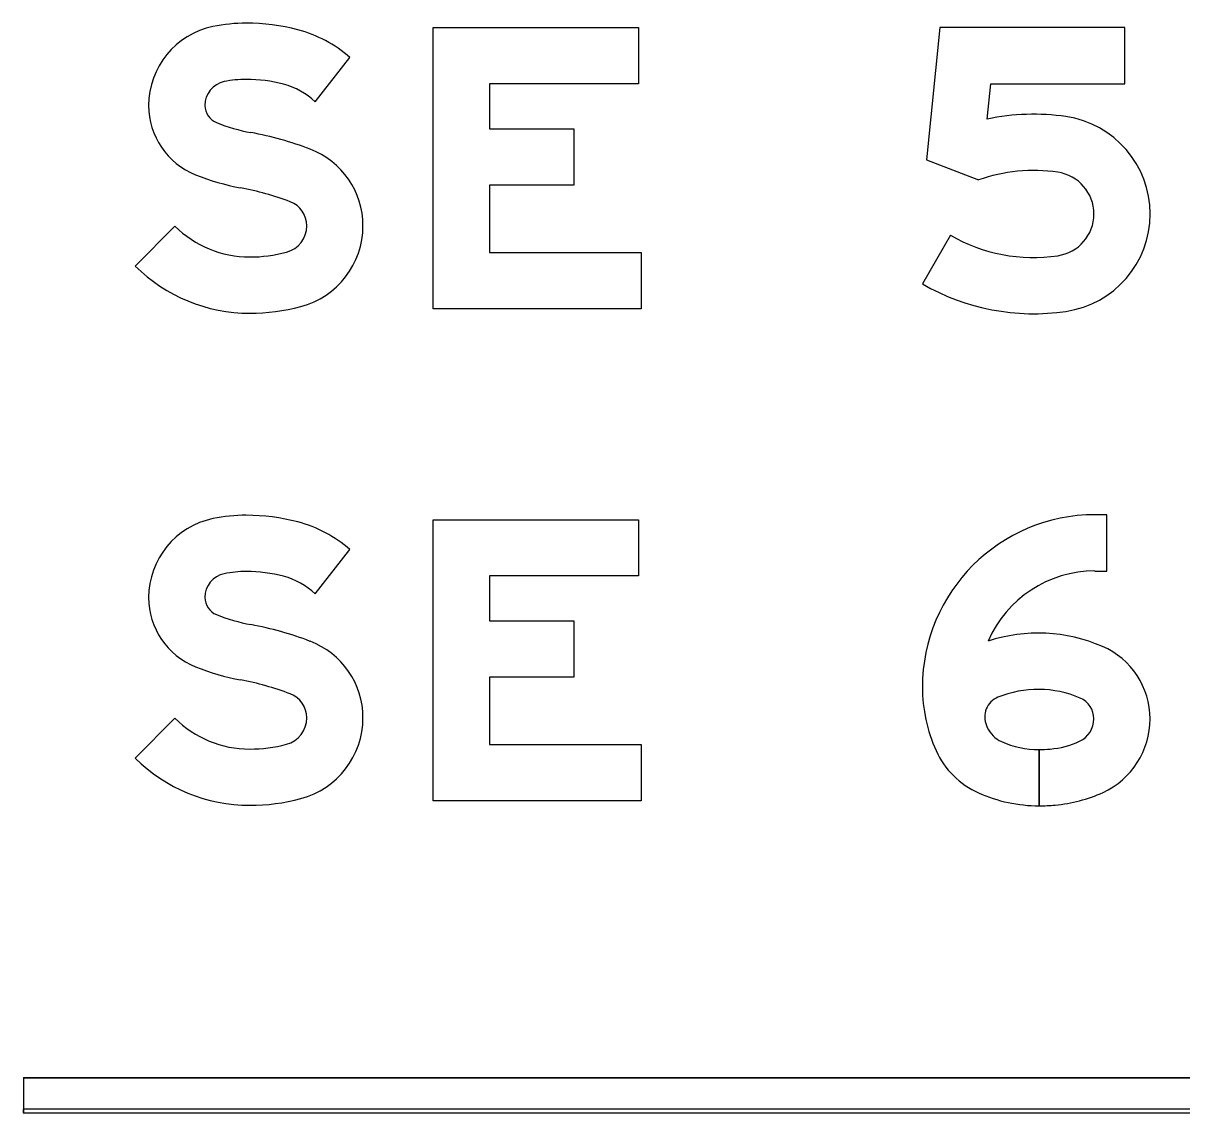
# Model space of a CAD drawing. Extents: x 2149961 to 2150220, y 145114 to 145240.
# Drawn here: x 2150088.28 to 2150093.77, y 145195.94 to 145201.11 of the extents above; entities that cross this region are included whole.
import ezdxf

# ---------------------------------------------------------------- set-up
doc = ezdxf.new("R2010")
doc.units = 0
for name, color, linetype in [('GSBWFILL', 7, 'Continuous'), ('GSCOLORFILL', 7, 'Continuous'), ('GSOUTLINE', 7, 'Continuous')]:
    doc.layers.add(name, color=color, linetype=linetype)

msp = doc.modelspace()

# ---------------------------------------------------------------- linework, layer by layer
at = {"layer": 'GSBWFILL'}
for p, q in [((2150092.6769, 145200.1062), (2150092.5437, 145199.8752)), ((2150107.7787, 145196.1114), (2150088.2804, 145196.1114)), ((2150088.2804, 145196.1114), (2150088.2804, 145195.9447)), ((2150088.2804, 145195.9447), (2150107.7787, 145195.9447))]:
    msp.add_line(p, q, dxfattribs=at)
for points in [[(2150091.1971, 145201.0906), (2150091.1971, 145200.8239), (2150090.4904, 145200.8239), (2150090.4904, 145200.6106), (2150090.8904, 145200.6106), (2150090.8904, 145200.3439), (2150090.4904, 145200.3439), (2150090.4904, 145200.0239), (2150091.2104, 145200.0239), (2150091.2104, 145199.7573), (2150090.2237, 145199.7573), (2150090.2237, 145201.0906)], [(2150091.1971, 145198.7573), (2150091.1971, 145198.4906), (2150090.4904, 145198.4906), (2150090.4904, 145198.2773), (2150090.8904, 145198.2773), (2150090.8904, 145198.0106), (2150090.4904, 145198.0106), (2150090.4904, 145197.6906), (2150091.2104, 145197.6906), (2150091.2104, 145197.4239), (2150090.2237, 145197.4239), (2150090.2237, 145198.7573)]]:
    msp.add_lwpolyline(points, close=True, dxfattribs=at)
for points in [[(2150092.8512, 145200.6565), (2150092.8681, 145200.8239), (2150093.5037, 145200.8239), (2150093.5037, 145201.0906), (2150092.6271, 145201.0906), (2150092.5637, 145200.4639), (2150092.8092, 145200.3682)], [(2150089.6638, 145200.7387), (2150089.8287, 145200.9491)], [(2150088.9981, 145200.1491), (2150088.8104, 145199.9597)], [(2150093.3618, 145198.5139), (2150093.418, 145198.5139), (2150093.418, 145198.7806), (2150093.3618, 145198.7806)], [(2150089.6638, 145198.4053), (2150089.8287, 145198.6158)], [(2150088.9981, 145197.8158), (2150088.8104, 145197.6264)], [(2150093.0972, 145197.4006), (2150093.0972, 145197.6673)], [(2150093.0972, 145197.6673), (2150093.0972, 145197.4006)]]:
    msp.add_lwpolyline(points, dxfattribs=at)
for centre, radius, start, end in [((2150093.0716, 145199.6231), 1.0567, 81.6692, 102.0372), ((2150093.1571, 145200.2068), 0.4667, 278.3308, 81.6692), ((2150093.0716, 145199.6231), 0.79, 81.6692, 109.3984), ((2150093.1571, 145200.2068), 0.2, 278.3308, 81.6692), ((2150093.0716, 145200.7906), 0.79, 240.0303, 278.3308), ((2150093.0716, 145200.7906), 1.0567, 240.0303, 278.3308)]:
    msp.add_arc(centre, radius, start, end, dxfattribs=at)
for centre, major_axis, ratio, start_param, end_param in [((2150089.2558, 145200.7214), (0, 0.382), 0.999997, 0.202758, 1.570796), ((2150089.337, 145200.3262), (0, 0.7855), 0.999997, 0, 0.202758), ((2150089.337, 145200.1484), (0, 0.9632), 0.999997, 6.026234, 6.283185), ((2150089.4264, 145200.4886), (0, 0.6115), 0.999997, 5.565152, 6.026234), ((2150089.2558, 145200.7214), (0, 0.1153), 0.999997, 0.202758, 1.570796), ((2150089.337, 145200.3262), (0, 0.5188), 0.999997, 0, 0.202758), ((2150089.337, 145200.1484), (0, 0.6965), 0.999997, 6.026234, 6.283185), ((2150089.4264, 145200.4886), (0, 0.3448), 0.999997, 5.523837, 6.026234), ((2150089.2277, 145200.7214), (0, 0.3538), 0.999997, 1.570796, 2.761249), ((2150089.2277, 145200.7214), (0, 0.0872), 0.999997, 1.570796, 2.761249), ((2150089.5182, 145201.4482), (0, 0.8699), 0.999997, 2.761249, 2.95744), ((2150089.0617, 145198.9972), (0, 1.6233), 0.999997, 5.918637, 6.099033), ((2150089.502, 145200.1508), (0, 0.3885), 0.999997, 4.712389, 5.918637), ((2150089.5182, 145201.4482), (0, 1.1366), 0.999997, 2.761249, 2.95744), ((2150089.0617, 145198.9972), (0, 1.3566), 0.999997, 5.918637, 6.099033), ((2150089.502, 145200.1508), (0, 0.1218), 0.999997, 4.712389, 5.918637), ((2150089.3533, 145200.5074), (0, 0.5044), 0.999997, 2.360607, 3.141593), ((2150089.4943, 145200.1508), (0, 0.1295), 0.999997, 3.401517, 4.712389), ((2150089.4943, 145200.1508), (0, 0.3961), 0.999997, 3.401517, 4.712389), ((2150089.3533, 145200.6812), (0, 0.6782), 0.999997, 3.141593, 3.401517), ((2150089.3533, 145200.5074), (0, 0.7711), 0.999997, 2.360607, 3.141593), ((2150089.3533, 145200.6812), (0, 0.9449), 0.999997, 3.141593, 3.401517), ((2150089.337, 145197.9928), (0, 0.7855), 0.999994, 0, 0.202758), ((2150089.337, 145197.8151), (0, 0.9632), 0.999994, 6.026234, 6.283185), ((2150093.3618, 145197.9626), (0, 0.818), 0.999996, 0, 1.570796), ((2150089.2558, 145198.3881), (0, 0.382), 0.999994, 0.202758, 1.570796), ((2150089.4264, 145198.1552), (0, 0.6115), 0.999994, 5.565152, 6.026234), ((2150089.2558, 145198.3881), (0, 0.1153), 0.999994, 0.202758, 1.570796), ((2150089.337, 145197.9928), (0, 0.5188), 0.999994, 0, 0.202758), ((2150089.337, 145197.8151), (0, 0.6965), 0.999994, 6.026234, 6.283185), ((2150089.4264, 145198.1552), (0, 0.3448), 0.999994, 5.523837, 6.026234), ((2150093.3618, 145197.9626), (0, 0.5514), 0.999996, 0, 1.161745), ((2150089.2277, 145198.3881), (0, 0.3538), 0.999994, 1.570796, 2.761249), ((2150089.2277, 145198.3881), (0, 0.0872), 0.999994, 1.570796, 2.761249), ((2150089.5182, 145199.1149), (0, 0.8699), 0.999994, 2.761249, 2.95744), ((2150089.0617, 145196.6638), (0, 1.6233), 0.999994, 5.918637, 6.099033), ((2150093.0928, 145197.4507), (0, 0.7686), 0.999996, 5.875072, 6.596573), ((2150089.502, 145197.8175), (0, 0.3885), 0.999994, 4.712389, 5.918637), ((2150093.2493, 145197.8125), (0, 0.3744), 0.999996, 4.712389, 5.875072), ((2150089.5182, 145199.1149), (0, 1.1366), 0.999994, 2.761249, 2.95744), ((2150089.0617, 145196.6638), (0, 1.3566), 0.999994, 5.918637, 6.099033), ((2150093.2714, 145197.9626), (0, 0.7277), 0.999996, 1.570796, 1.996105), ((2150093.0928, 145197.4507), (0, 0.502), 0.999996, 5.875072, 6.672982), ((2150089.502, 145197.8175), (0, 0.1218), 0.999994, 4.712389, 5.918637), ((2150092.9406, 145197.8213), (0, 0.1013), 0.999996, 0.389797, 1.974401), ((2150093.2493, 145197.8125), (0, 0.1078), 0.999996, 4.712389, 5.875072), ((2150089.3533, 145198.1741), (0, 0.5044), 0.999994, 2.360607, 3.141593), ((2150089.4943, 145197.8175), (0, 0.1295), 0.999994, 3.401517, 4.712389), ((2150089.4943, 145197.8175), (0, 0.3961), 0.999994, 3.401517, 4.712389), ((2150093.2714, 145197.9626), (0, 0.461), 0.999996, 1.974401, 1.996105), ((2150093.2404, 145197.8125), (0, 0.1167), 0.999996, 3.571931, 4.712389), ((2150093.2404, 145197.8125), (0, 0.3833), 0.999996, 3.571931, 4.712389), ((2150092.9736, 145197.8277), (0, 0.1341), 0.999996, 1.996105, 2.721836), ((2150089.3533, 145198.3478), (0, 0.6782), 0.999994, 3.141593, 3.401517), ((2150093.0972, 145198.1045), (0, 0.4372), 0.999996, 2.721836, 3.141593), ((2150093.0972, 145198.2697), (0, 0.6024), 0.999996, 3.141703, 3.228955), ((2150093.1129, 145198.0903), (0, 0.4223), 0.999996, 3.228955, 3.571931), ((2150089.3533, 145198.1741), (0, 0.7711), 0.999994, 2.360607, 3.141593), ((2150092.9736, 145197.8277), (0, 0.4008), 0.999996, 1.996105, 2.721836), ((2150093.0972, 145198.1045), (0, 0.7039), 0.999996, 2.721836, 3.141593), ((2150093.1129, 145198.0903), (0, 0.689), 0.999996, 3.228955, 3.571931), ((2150089.3533, 145198.3478), (0, 0.9449), 0.999994, 3.141593, 3.401517), ((2150093.0972, 145198.2697), (0, 0.8691), 0.999996, 3.141669, 3.228955)]:
    msp.add_ellipse(centre, major_axis=major_axis, ratio=ratio, start_param=start_param, end_param=end_param, dxfattribs=at)
at = {"layer": 'GSCOLORFILL'}
for p, q in [((2150092.6769, 145200.1062), (2150092.5437, 145199.8752)), ((2150107.7787, 145196.1114), (2150088.2804, 145196.1114)), ((2150088.2804, 145196.1114), (2150088.2804, 145195.9447)), ((2150107.7787, 145195.9614), (2150088.2789, 145195.9614)), ((2150088.2789, 145195.9614), (2150088.2789, 145195.9447)), ((2150088.2787, 145195.9447), (2150107.7787, 145195.9447)), ((2150088.2789, 145195.9447), (2150107.7787, 145195.9447)), ((2150088.2804, 145195.9447), (2150107.7787, 145195.9447))]:
    msp.add_line(p, q, dxfattribs=at)
for points in [[(2150091.1971, 145201.0906), (2150091.1971, 145200.8239), (2150090.4904, 145200.8239), (2150090.4904, 145200.6106), (2150090.8904, 145200.6106), (2150090.8904, 145200.3439), (2150090.4904, 145200.3439), (2150090.4904, 145200.0239), (2150091.2104, 145200.0239), (2150091.2104, 145199.7573), (2150090.2237, 145199.7573), (2150090.2237, 145201.0906)], [(2150091.1971, 145198.7573), (2150091.1971, 145198.4906), (2150090.4904, 145198.4906), (2150090.4904, 145198.2773), (2150090.8904, 145198.2773), (2150090.8904, 145198.0106), (2150090.4904, 145198.0106), (2150090.4904, 145197.6906), (2150091.2104, 145197.6906), (2150091.2104, 145197.4239), (2150090.2237, 145197.4239), (2150090.2237, 145198.7573)]]:
    msp.add_lwpolyline(points, close=True, dxfattribs=at)
for points in [[(2150092.8512, 145200.6565), (2150092.8681, 145200.8239), (2150093.5037, 145200.8239), (2150093.5037, 145201.0906), (2150092.6271, 145201.0906), (2150092.5637, 145200.4639), (2150092.8092, 145200.3682)], [(2150089.6638, 145200.7387), (2150089.8287, 145200.9491)], [(2150088.9981, 145200.1491), (2150088.8104, 145199.9597)], [(2150093.3618, 145198.5139), (2150093.418, 145198.5139), (2150093.418, 145198.7806), (2150093.3618, 145198.7806)], [(2150089.6638, 145198.4053), (2150089.8287, 145198.6158)], [(2150088.9981, 145197.8158), (2150088.8104, 145197.6264)], [(2150093.0972, 145197.4006), (2150093.0972, 145197.6673)], [(2150093.0972, 145197.6673), (2150093.0972, 145197.4006)]]:
    msp.add_lwpolyline(points, dxfattribs=at)
for centre, radius, start, end in [((2150093.0716, 145199.6231), 1.0567, 81.6692, 102.0372), ((2150093.1571, 145200.2068), 0.4667, 278.3308, 81.6692), ((2150093.0716, 145199.6231), 0.79, 81.6692, 109.3984), ((2150093.1571, 145200.2068), 0.2, 278.3308, 81.6692), ((2150093.0716, 145200.7906), 0.79, 240.0303, 278.3308), ((2150093.0716, 145200.7906), 1.0567, 240.0303, 278.3308)]:
    msp.add_arc(centre, radius, start, end, dxfattribs=at)
for centre, major_axis, ratio, start_param, end_param in [((2150089.2558, 145200.7214), (0, 0.382), 0.999997, 0.202758, 1.570796), ((2150089.337, 145200.3262), (0, 0.7855), 0.999997, 0, 0.202758), ((2150089.337, 145200.1484), (0, 0.9632), 0.999997, 6.026234, 6.283185), ((2150089.4264, 145200.4886), (0, 0.6115), 0.999997, 5.565152, 6.026234), ((2150089.2558, 145200.7214), (0, 0.1153), 0.999997, 0.202758, 1.570796), ((2150089.337, 145200.3262), (0, 0.5188), 0.999997, 0, 0.202758), ((2150089.337, 145200.1484), (0, 0.6965), 0.999997, 6.026234, 6.283185), ((2150089.4264, 145200.4886), (0, 0.3448), 0.999997, 5.523837, 6.026234), ((2150089.2277, 145200.7214), (0, 0.3538), 0.999997, 1.570796, 2.761249), ((2150089.2277, 145200.7214), (0, 0.0872), 0.999997, 1.570796, 2.761249), ((2150089.5182, 145201.4482), (0, 0.8699), 0.999997, 2.761249, 2.95744), ((2150089.0617, 145198.9972), (0, 1.6233), 0.999997, 5.918637, 6.099033), ((2150089.502, 145200.1508), (0, 0.3885), 0.999997, 4.712389, 5.918637), ((2150089.5182, 145201.4482), (0, 1.1366), 0.999997, 2.761249, 2.95744), ((2150089.0617, 145198.9972), (0, 1.3566), 0.999997, 5.918637, 6.099033), ((2150089.502, 145200.1508), (0, 0.1218), 0.999997, 4.712389, 5.918637), ((2150089.3533, 145200.5074), (0, 0.5044), 0.999997, 2.360607, 3.141593), ((2150089.4943, 145200.1508), (0, 0.1295), 0.999997, 3.401517, 4.712389), ((2150089.4943, 145200.1508), (0, 0.3961), 0.999997, 3.401517, 4.712389), ((2150089.3533, 145200.6812), (0, 0.6782), 0.999997, 3.141593, 3.401517), ((2150089.3533, 145200.5074), (0, 0.7711), 0.999997, 2.360607, 3.141593), ((2150089.3533, 145200.6812), (0, 0.9449), 0.999997, 3.141593, 3.401517), ((2150089.337, 145197.9928), (0, 0.7855), 0.999994, 0, 0.202758), ((2150089.337, 145197.8151), (0, 0.9632), 0.999994, 6.026234, 6.283185), ((2150093.3618, 145197.9626), (0, 0.818), 0.999996, 0, 1.570796), ((2150089.2558, 145198.3881), (0, 0.382), 0.999994, 0.202758, 1.570796), ((2150089.4264, 145198.1552), (0, 0.6115), 0.999994, 5.565152, 6.026234), ((2150089.2558, 145198.3881), (0, 0.1153), 0.999994, 0.202758, 1.570796), ((2150089.337, 145197.9928), (0, 0.5188), 0.999994, 0, 0.202758), ((2150089.337, 145197.8151), (0, 0.6965), 0.999994, 6.026234, 6.283185), ((2150089.4264, 145198.1552), (0, 0.3448), 0.999994, 5.523837, 6.026234), ((2150093.3618, 145197.9626), (0, 0.5514), 0.999996, 0, 1.161745), ((2150089.2277, 145198.3881), (0, 0.3538), 0.999994, 1.570796, 2.761249), ((2150089.2277, 145198.3881), (0, 0.0872), 0.999994, 1.570796, 2.761249), ((2150089.5182, 145199.1149), (0, 0.8699), 0.999994, 2.761249, 2.95744), ((2150089.0617, 145196.6638), (0, 1.6233), 0.999994, 5.918637, 6.099033), ((2150093.0928, 145197.4507), (0, 0.7686), 0.999996, 5.875072, 6.596573), ((2150089.502, 145197.8175), (0, 0.3885), 0.999994, 4.712389, 5.918637), ((2150093.2493, 145197.8125), (0, 0.3744), 0.999996, 4.712389, 5.875072), ((2150089.5182, 145199.1149), (0, 1.1366), 0.999994, 2.761249, 2.95744), ((2150089.0617, 145196.6638), (0, 1.3566), 0.999994, 5.918637, 6.099033), ((2150093.2714, 145197.9626), (0, 0.7277), 0.999996, 1.570796, 1.996105), ((2150093.0928, 145197.4507), (0, 0.502), 0.999996, 5.875072, 6.672982), ((2150089.502, 145197.8175), (0, 0.1218), 0.999994, 4.712389, 5.918637), ((2150092.9406, 145197.8213), (0, 0.1013), 0.999996, 0.389797, 1.974401), ((2150093.2493, 145197.8125), (0, 0.1078), 0.999996, 4.712389, 5.875072), ((2150089.3533, 145198.1741), (0, 0.5044), 0.999994, 2.360607, 3.141593), ((2150089.4943, 145197.8175), (0, 0.1295), 0.999994, 3.401517, 4.712389), ((2150089.4943, 145197.8175), (0, 0.3961), 0.999994, 3.401517, 4.712389), ((2150093.2714, 145197.9626), (0, 0.461), 0.999996, 1.974401, 1.996105), ((2150093.2404, 145197.8125), (0, 0.1167), 0.999996, 3.571931, 4.712389), ((2150093.2404, 145197.8125), (0, 0.3833), 0.999996, 3.571931, 4.712389), ((2150092.9736, 145197.8277), (0, 0.1341), 0.999996, 1.996105, 2.721836), ((2150089.3533, 145198.3478), (0, 0.6782), 0.999994, 3.141593, 3.401517), ((2150093.0972, 145198.1045), (0, 0.4372), 0.999996, 2.721836, 3.141593), ((2150093.0972, 145198.2697), (0, 0.6024), 0.999996, 3.141703, 3.228955), ((2150093.1129, 145198.0903), (0, 0.4223), 0.999996, 3.228955, 3.571931), ((2150089.3533, 145198.1741), (0, 0.7711), 0.999994, 2.360607, 3.141593), ((2150092.9736, 145197.8277), (0, 0.4008), 0.999996, 1.996105, 2.721836), ((2150093.0972, 145198.1045), (0, 0.7039), 0.999996, 2.721836, 3.141593), ((2150093.1129, 145198.0903), (0, 0.689), 0.999996, 3.228955, 3.571931), ((2150089.3533, 145198.3478), (0, 0.9449), 0.999994, 3.141593, 3.401517), ((2150093.0972, 145198.2697), (0, 0.8691), 0.999996, 3.141669, 3.228955)]:
    msp.add_ellipse(centre, major_axis=major_axis, ratio=ratio, start_param=start_param, end_param=end_param, dxfattribs=at)
at = {"layer": 'GSOUTLINE'}
for p, q in [((2150092.6769, 145200.1062), (2150092.5437, 145199.8752)), ((2150088.2787, 145196.1114), (2150107.7787, 145196.1114)), ((2150088.2787, 145195.9447), (2150107.7787, 145195.9447))]:
    msp.add_line(p, q, dxfattribs=at)
for points in [[(2150091.1971, 145201.0906), (2150091.1971, 145200.8239), (2150090.4904, 145200.8239), (2150090.4904, 145200.6106), (2150090.8904, 145200.6106), (2150090.8904, 145200.3439), (2150090.4904, 145200.3439), (2150090.4904, 145200.0239), (2150091.2104, 145200.0239), (2150091.2104, 145199.7573), (2150090.2237, 145199.7573), (2150090.2237, 145201.0906)], [(2150091.1971, 145198.7573), (2150091.1971, 145198.4906), (2150090.4904, 145198.4906), (2150090.4904, 145198.2773), (2150090.8904, 145198.2773), (2150090.8904, 145198.0106), (2150090.4904, 145198.0106), (2150090.4904, 145197.6906), (2150091.2104, 145197.6906), (2150091.2104, 145197.4239), (2150090.2237, 145197.4239), (2150090.2237, 145198.7573)]]:
    msp.add_lwpolyline(points, close=True, dxfattribs=at)
for points in [[(2150092.8512, 145200.6565), (2150092.8681, 145200.8239), (2150093.5037, 145200.8239), (2150093.5037, 145201.0906), (2150092.6271, 145201.0906), (2150092.5637, 145200.4639), (2150092.8092, 145200.3682)], [(2150089.6638, 145200.7387), (2150089.8287, 145200.9491)], [(2150088.9981, 145200.1491), (2150088.8104, 145199.9597)], [(2150093.3618, 145198.5139), (2150093.418, 145198.5139), (2150093.418, 145198.7806), (2150093.3618, 145198.7806)], [(2150089.6638, 145198.4053), (2150089.8287, 145198.6158)], [(2150088.9981, 145197.8158), (2150088.8104, 145197.6264)]]:
    msp.add_lwpolyline(points, dxfattribs=at)
for centre, radius, start, end in [((2150093.0716, 145199.6231), 1.0567, 81.6692, 102.0372), ((2150093.1571, 145200.2068), 0.4667, 278.3308, 81.6692), ((2150093.0716, 145199.6231), 0.79, 81.6692, 109.3984), ((2150093.1571, 145200.2068), 0.2, 278.3308, 81.6692), ((2150093.0716, 145200.7906), 0.79, 240.0303, 278.3308), ((2150093.0716, 145200.7906), 1.0567, 240.0303, 278.3308)]:
    msp.add_arc(centre, radius, start, end, dxfattribs=at)
for centre, major_axis, ratio, start_param, end_param in [((2150089.2558, 145200.7214), (0, 0.382), 0.999997, 0.202758, 1.570796), ((2150089.337, 145200.3262), (0, 0.7855), 0.999997, 0, 0.202758), ((2150089.337, 145200.1484), (0, 0.9632), 0.999997, 6.026234, 6.283185), ((2150089.4264, 145200.4886), (0, 0.6115), 0.999997, 5.565152, 6.026234), ((2150089.2558, 145200.7214), (0, 0.1153), 0.999997, 0.202758, 1.570796), ((2150089.337, 145200.3262), (0, 0.5188), 0.999997, 0, 0.202758), ((2150089.337, 145200.1484), (0, 0.6965), 0.999997, 6.026234, 6.283185), ((2150089.4264, 145200.4886), (0, 0.3448), 0.999997, 5.523837, 6.026234), ((2150089.2277, 145200.7214), (0, 0.3538), 0.999997, 1.570796, 2.761249), ((2150089.2277, 145200.7214), (0, 0.0872), 0.999997, 1.570796, 2.761249), ((2150089.5182, 145201.4482), (0, 0.8699), 0.999997, 2.761249, 2.95744), ((2150089.0617, 145198.9972), (0, 1.6233), 0.999997, 5.918637, 6.099033), ((2150089.502, 145200.1508), (0, 0.3885), 0.999997, 4.712389, 5.918637), ((2150089.5182, 145201.4482), (0, 1.1366), 0.999997, 2.761249, 2.95744), ((2150089.0617, 145198.9972), (0, 1.3566), 0.999997, 5.918637, 6.099033), ((2150089.502, 145200.1508), (0, 0.1218), 0.999997, 4.712389, 5.918637), ((2150089.3533, 145200.5074), (0, 0.5044), 0.999997, 2.360607, 3.141593), ((2150089.4943, 145200.1508), (0, 0.1295), 0.999997, 3.401517, 4.712389), ((2150089.4943, 145200.1508), (0, 0.3961), 0.999997, 3.401517, 4.712389), ((2150089.3533, 145200.6812), (0, 0.6782), 0.999997, 3.141593, 3.401517), ((2150089.3533, 145200.5074), (0, 0.7711), 0.999997, 2.360607, 3.141593), ((2150089.3533, 145200.6812), (0, 0.9449), 0.999997, 3.141593, 3.401517), ((2150089.337, 145197.9928), (0, 0.7855), 0.999994, 0, 0.202758), ((2150089.337, 145197.8151), (0, 0.9632), 0.999994, 6.026234, 6.283185), ((2150093.3618, 145197.9626), (0, 0.818), 0.999996, 0, 1.570796), ((2150089.2558, 145198.3881), (0, 0.382), 0.999994, 0.202758, 1.570796), ((2150089.4264, 145198.1552), (0, 0.6115), 0.999994, 5.565152, 6.026234), ((2150089.2558, 145198.3881), (0, 0.1153), 0.999994, 0.202758, 1.570796), ((2150089.337, 145197.9928), (0, 0.5188), 0.999994, 0, 0.202758), ((2150089.337, 145197.8151), (0, 0.6965), 0.999994, 6.026234, 6.283185), ((2150089.4264, 145198.1552), (0, 0.3448), 0.999994, 5.523837, 6.026234), ((2150093.3618, 145197.9626), (0, 0.5514), 0.999996, 0, 1.161745), ((2150089.2277, 145198.3881), (0, 0.3538), 0.999994, 1.570796, 2.761249), ((2150089.2277, 145198.3881), (0, 0.0872), 0.999994, 1.570796, 2.761249), ((2150089.5182, 145199.1149), (0, 0.8699), 0.999994, 2.761249, 2.95744), ((2150089.0617, 145196.6638), (0, 1.6233), 0.999994, 5.918637, 6.099033), ((2150093.0928, 145197.4507), (0, 0.7686), 0.999996, 5.875072, 6.596573), ((2150089.502, 145197.8175), (0, 0.3885), 0.999994, 4.712389, 5.918637), ((2150093.2493, 145197.8125), (0, 0.3744), 0.999996, 4.712389, 5.875072), ((2150089.5182, 145199.1149), (0, 1.1366), 0.999994, 2.761249, 2.95744), ((2150089.0617, 145196.6638), (0, 1.3566), 0.999994, 5.918637, 6.099033), ((2150093.2714, 145197.9626), (0, 0.7277), 0.999996, 1.570796, 1.996105), ((2150093.0928, 145197.4507), (0, 0.502), 0.999996, 5.875072, 6.672982), ((2150089.502, 145197.8175), (0, 0.1218), 0.999994, 4.712389, 5.918637), ((2150092.9406, 145197.8213), (0, 0.1013), 0.999996, 0.389797, 1.974401), ((2150093.2493, 145197.8125), (0, 0.1078), 0.999996, 4.712389, 5.875072), ((2150089.3533, 145198.1741), (0, 0.5044), 0.999994, 2.360607, 3.141593), ((2150089.4943, 145197.8175), (0, 0.1295), 0.999994, 3.401517, 4.712389), ((2150089.4943, 145197.8175), (0, 0.3961), 0.999994, 3.401517, 4.712389), ((2150093.2714, 145197.9626), (0, 0.461), 0.999996, 1.974401, 1.996105), ((2150093.2404, 145197.8125), (0, 0.1167), 0.999996, 3.571931, 4.712389), ((2150093.2404, 145197.8125), (0, 0.3833), 0.999996, 3.571931, 4.712389), ((2150092.9736, 145197.8277), (0, 0.1341), 0.999996, 1.996105, 2.721836), ((2150089.3533, 145198.3478), (0, 0.6782), 0.999994, 3.141593, 3.401517), ((2150093.0972, 145198.1045), (0, 0.4372), 0.999996, 2.721836, 3.141593), ((2150093.0972, 145198.2697), (0, 0.6024), 0.999996, 3.141593, 3.228955), ((2150093.1129, 145198.0903), (0, 0.4223), 0.999996, 3.228955, 3.571931), ((2150089.3533, 145198.1741), (0, 0.7711), 0.999994, 2.360607, 3.141593), ((2150092.9736, 145197.8277), (0, 0.4008), 0.999996, 1.996105, 2.721836), ((2150093.0972, 145198.1045), (0, 0.7039), 0.999996, 2.721836, 3.141593), ((2150093.1129, 145198.0903), (0, 0.689), 0.999996, 3.228955, 3.571931), ((2150089.3533, 145198.3478), (0, 0.9449), 0.999994, 3.141593, 3.401517), ((2150093.0972, 145198.2697), (0, 0.8691), 0.999996, 3.141593, 3.228955)]:
    msp.add_ellipse(centre, major_axis=major_axis, ratio=ratio, start_param=start_param, end_param=end_param, dxfattribs=at)

doc.saveas('drawing.dxf')
